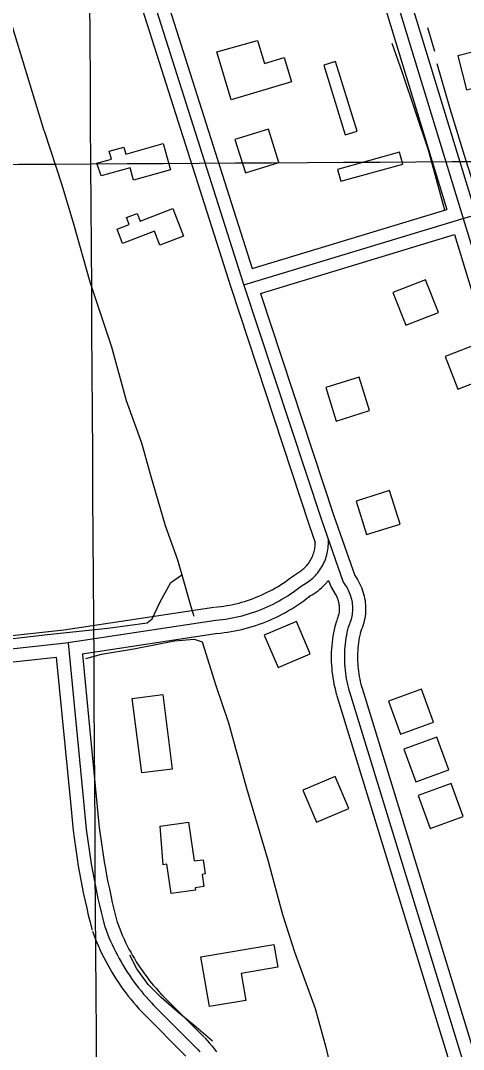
# Model space of a CAD drawing. Extents: x 3477039 to 3515015, y 546746 to 572297.
# Drawn here: x 3507486 to 3507991, y 563373 to 564548 of the extents above; entities that cross this region are included whole.
import ezdxf

# ---------------------------------------------------------------- set-up
doc = ezdxf.new("R2010")
doc.units = 0
for name, color, linetype in [('V-BLDG-OTLN', 7, 'Continuous'), ('V-GRID-MAJR', 7, 'Continuous'), ('V-ROAD-CNTR', 7, 'Continuous'), ('V-TOPO-SHOR', 7, 'Continuous')]:
    doc.layers.add(name, color=color, linetype=linetype)

msp = doc.modelspace()

# ---------------------------------------------------------------- linework, layer by layer
at = {"layer": 'V-BLDG-OTLN'}
for points in [[(3507756.048, 564525.497), (3507763.893, 564499.199), (3507786.6240000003, 564505.98), (3507794.8510000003, 564478.402), (3507725.936, 564457.84), (3507709.673, 564512.349)], [(3507984.489992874, 564507.885957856), (3507994.293973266, 564469.1060354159), (3508033.0738957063, 564478.90901581), (3508023.2709153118, 564517.6889382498)], [(3507845.02227181, 564501.370970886), (3507831.64729856, 564497.2339791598), (3507856.214249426, 564417.813138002), (3507869.5882226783, 564421.9511297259)], [(3507730.2305013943, 564412.3471489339), (3507742.1744775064, 564374.171225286), (3507780.3494011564, 564386.116201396), (3507768.4054250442, 564424.291125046)], [(3507572.668, 564385.4180000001), (3507589.306, 564390.12), (3507586.791, 564399.015), (3507603.588, 564403.762), (3507605.849, 564395.763), (3507648.321, 564407.7660000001), (3507656.754, 564377.925), (3507614.6520000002, 564366.026), (3507610.67, 564380.108), (3507577.833, 564370.826)], [(3507921.906118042, 564384.3992048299), (3507918.1521255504, 564397.8871778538), (3507847.3352671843, 564378.1752172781), (3507851.089259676, 564364.6872442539)], [(3507595.968, 564310.001), (3507609.663, 564315.26), (3507606.595, 564323.2490000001), (3507618.782, 564327.931), (3507622.166, 564319.122), (3507659.628, 564333.508), (3507671.748, 564301.946), (3507644.7, 564291.558), (3507638.48, 564307.752), (3507602.02, 564293.75)], [(3507962.318037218, 564214.9755436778), (3507947.770066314, 564252.237469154), (3507910.5091408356, 564237.68949825), (3507925.05711174, 564200.4285727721)], [(3508021.905918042, 564141.880689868), (3508007.357947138, 564179.1426153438), (3507970.09702166, 564164.59464444), (3507984.6449925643, 564127.3337189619)], [(3507833.8382941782, 564129.047715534), (3507845.7822702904, 564090.8717918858), (3507883.9571939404, 564102.8167679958), (3507872.013217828, 564140.9916916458)], [(3507868.555224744, 563999.4199747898), (3507880.4992008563, 563961.244051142), (3507918.6741245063, 563973.189027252), (3507906.730148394, 564011.363950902)], [(3507816.279329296, 563825.094323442), (3507800.6373605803, 563861.91024981), (3507763.8224342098, 563846.2682810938), (3507779.4634029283, 563809.453354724)], [(3507647.893, 563778.573), (3507658.802, 563693.334), (3507624.038, 563688.881), (3507613.1750000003, 563773.756)], [(3507905.405151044, 563770.77543208), (3507919.115123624, 563733.197507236), (3507956.69204847, 563746.9084798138), (3507942.98207589, 563784.48540466)], [(3507922.96211593, 563716.1635413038), (3507936.67208851, 563678.5856164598), (3507974.2490133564, 563692.2965890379), (3507960.5390407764, 563729.8735138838)], [(3507860.3362411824, 563648.1486773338), (3507844.6942724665, 563684.9646037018), (3507807.879346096, 563669.3226349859), (3507823.520314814, 563632.507708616)], [(3507939.265083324, 563662.971647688), (3507952.9750559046, 563625.3937228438), (3507990.55198075, 563639.104695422), (3507976.84200817, 563676.6816202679)], [(3507644.95, 563628.088), (3507677.386, 563632.678), (3507683.6550000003, 563588.386), (3507693.965, 563589.844), (3507696.273, 563573.532), (3507692.758, 563573.034), (3507694.733, 563559.089), (3507684.9250000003, 563557.701), (3507685.287, 563555.139), (3507657.4450000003, 563551.198), (3507652.7120000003, 563584.632), (3507648.517, 563584.04)], [(3507691.558, 563478.855), (3507774.598, 563493.039), (3507779.071, 563467.025), (3507737.589, 563459.892), (3507742.875, 563429.156), (3507701.329, 563422.012)]]:
    msp.add_lwpolyline(points, close=True, dxfattribs=at)
at = {"layer": 'V-GRID-MAJR'}
for points in [[(3507641.796, 552264.599), (3507603.9, 558323.61), (3507565.9930000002, 564384.554), (3507528.086, 570445.515), (3507528.074, 570447.432)], [(3481202.017, 564229.252), (3486474.821, 564258.778), (3491747.6210000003, 564289.072), (3497020.416, 564320.132), (3502293.207, 564351.96), (3507565.9930000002, 564384.554), (3512838.775, 564417.915)]]:
    msp.add_spline(points, degree=3, dxfattribs=at)
at = {"layer": 'V-ROAD-CNTR'}
for points in [[(3507031.745898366, 567429.9071138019), (3507208.075545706, 566850.9022718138), (3507407.70314645, 566208.836555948), (3507797.6103666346, 564955.02806357), (3508067.1238276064, 564072.167829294), (3508228.55650474, 563545.308883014), (3508482.0259978, 562723.65752632), (3508693.457574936, 562039.9148938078)], [(3506964.2100334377, 566767.3374389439), (3507159.7896422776, 566133.1677072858), (3507348.950263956, 565500.7599721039), (3507575.729810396, 564765.024443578), (3507739.7944822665, 564248.192477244), (3507828.959303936, 563977.839017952), (3507853.7782542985, 563906.68016027)], [(3507396.7321683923, 566193.6015864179), (3507783.275395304, 564950.611072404), (3507971.999017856, 564332.3973088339)], [(3507178.371605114, 566123.3867268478), (3507363.30323525, 565505.1189633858), (3507590.045781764, 564769.5034346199), (3507750.133461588, 564265.1994432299)], [(3507621.034719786, 565573.3478269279), (3507811.945337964, 564959.4450547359), (3508000.7849602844, 564340.85429192)], [(3507341.5732787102, 565473.7690260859), (3507561.413839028, 564760.5454525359), (3507725.52251081, 564243.57448648), (3507814.754332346, 563973.0200275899), (3507821.993317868, 563952.266069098)], [(3507740.333481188, 564246.5574805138), (3507992.8289761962, 564323.0333275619), (3508142.398677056, 564365.1072434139), (3508243.233475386, 564405.0831634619)], [(3507750.133461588, 564265.1994432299), (3507971.999017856, 564332.3973088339)], [(3507759.3924430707, 564236.6575003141), (3507980.7590003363, 564303.7053662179)], [(3507980.7590003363, 564303.7053662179), (3508052.7798562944, 564067.780838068), (3508214.218533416, 563540.90089183), (3508463.087035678, 562734.1655053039)], [(3507759.393443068, 564236.6585003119), (3507843.164275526, 563982.6580083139), (3507867.014227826, 563914.279145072)], [(3507797.4443669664, 563914.5831444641), (3507804.1583535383, 563918.846135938), (3507805.406351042, 563919.7081342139), (3507806.624348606, 563920.619132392), (3507807.8043462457, 563921.5751304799), (3507808.94734396, 563922.5761284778), (3507810.050341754, 563923.6171263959), (3507811.111339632, 563924.7001242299), (3507812.1333375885, 563925.8261219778), (3507813.110335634, 563926.988119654), (3507814.043333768, 563928.1881172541), (3507814.929331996, 563929.4221147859), (3507815.764330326, 563930.6851122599), (3507816.55232875, 563931.9821096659), (3507817.2913272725, 563933.311107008), (3507817.9783258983, 563934.6651043), (3507818.61232463, 563936.0421015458), (3507819.194323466, 563937.4470987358), (3507819.72232241, 563938.871095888), (3507820.194321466, 563940.313093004), (3507820.611320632, 563941.772090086), (3507820.9723199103, 563943.2490871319), (3507821.2773193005, 563944.7350841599), (3507821.523318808, 563946.232081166), (3507821.7143184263, 563947.7410781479), (3507821.846318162, 563949.2520751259), (3507821.993317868, 563952.266069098)], [(3507807.024347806, 563903.1811672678), (3507808.8703441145, 563904.1641653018), (3507810.678340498, 563905.2181631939), (3507812.444336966, 563906.3391609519), (3507814.165333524, 563907.5281585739), (3507815.840330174, 563908.7811560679), (3507817.4663269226, 563910.0981534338), (3507819.0403237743, 563911.4751506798), (3507820.5613207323, 563912.9121478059), (3507822.0253178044, 563914.4061448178), (3507823.4313149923, 563915.9551417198), (3507824.7773122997, 563917.5561385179), (3507826.061309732, 563919.2081352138), (3507827.281307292, 563920.9071318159), (3507828.435304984, 563922.652128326), (3507829.5213028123, 563924.4401247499), (3507830.5383007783, 563926.268121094), (3507831.4852988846, 563928.1341173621), (3507832.3592971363, 563930.0341135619), (3507833.1602955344, 563931.9671096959), (3507833.8872940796, 563933.928105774), (3507834.538292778, 563935.9161017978), (3507835.1132916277, 563937.928097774), (3507835.6102906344, 563939.96009371), (3507836.030289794, 563942.009089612), (3507836.3702891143, 563944.0730854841), (3507836.63228859, 563946.149081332), (3507836.8142882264, 563948.2330771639), (3507836.916288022, 563950.3220729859), (3507836.938287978, 563952.4140688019), (3507836.8802880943, 563954.50506462), (3507836.8412881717, 563955.241063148)], [(3507706.918548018, 563878.1952172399), (3507710.553540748, 563878.549216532), (3507714.02253381, 563878.96021571), (3507717.479526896, 563879.4442147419), (3507720.92752, 563880.0012136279), (3507724.3645131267, 563880.63021237), (3507727.785506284, 563881.3312109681), (3507731.191499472, 563882.1042094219), (3507734.581492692, 563882.9482077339), (3507737.953485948, 563883.8642059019), (3507741.304479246, 563884.8492039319), (3507744.6314725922, 563885.9042018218), (3507747.938465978, 563887.0311995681), (3507751.221459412, 563888.22519718), (3507754.476452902, 563889.4891946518), (3507757.7074464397, 563890.821191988), (3507760.9084400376, 563892.2201891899), (3507764.0774337, 563893.68518626), (3507767.215427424, 563895.2181831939), (3507770.3224212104, 563896.816179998), (3507773.3934150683, 563898.479176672), (3507776.4294089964, 563900.206173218), (3507779.428402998, 563901.9971696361), (3507782.3893970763, 563903.8491659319), (3507785.3103912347, 563905.764162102), (3507788.191385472, 563907.7411581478), (3507791.030379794, 563909.7771540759), (3507797.4443669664, 563914.5831444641)], [(3507814.074333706, 563889.941193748), (3507816.175329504, 563891.06019151), (3507818.4773249, 563892.4021888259), (3507820.730320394, 563893.8321859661), (3507822.9243160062, 563895.3481829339), (3507825.056311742, 563896.9431797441), (3507827.128307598, 563898.621176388), (3507829.133303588, 563900.3741728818), (3507831.0722997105, 563902.2071692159), (3507832.9392959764, 563904.112165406), (3507837.164287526, 563908.767156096)], [(3507837.164287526, 563908.767156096), (3507839.878282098, 563900.98517166)], [(3507853.7782542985, 563906.68016027), (3507854.9732519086, 563905.1331633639), (3507856.1042496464, 563903.538166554), (3507857.1692475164, 563901.8981698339), (3507858.166245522, 563900.216173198), (3507859.0932436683, 563898.4941766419), (3507859.9492419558, 563896.7361801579), (3507860.733240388, 563894.9451837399), (3507861.4422389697, 563893.1231873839), (3507862.0772377, 563891.2731910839), (3507862.635236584, 563889.3991948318), (3507863.1162356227, 563887.504198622), (3507863.519234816, 563885.5912024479), (3507863.844234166, 563883.6632063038), (3507864.089233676, 563881.7232101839), (3507864.255233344, 563879.774214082), (3507864.3412331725, 563877.821217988), (3507864.34723316, 563875.8662218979), (3507864.273233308, 563873.912225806), (3507864.120233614, 563871.963229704), (3507863.8862340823, 563870.021233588), (3507863.574234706, 563868.091237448), (3507863.183235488, 563866.1752412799), (3507862.7132364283, 563864.2772450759), (3507862.16723752, 563862.4002488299), (3507861.5442387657, 563860.546252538), (3507860.846240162, 563858.7202561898), (3507860.074241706, 563856.9242597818), (3507859.576242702, 563855.863261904)], [(3507867.014227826, 563914.279145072), (3507869.916222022, 563909.8101540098), (3507871.2272194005, 563907.5981584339), (3507872.446216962, 563905.3351629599), (3507873.568214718, 563903.029167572), (3507874.5992126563, 563900.6751722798), (3507875.5312107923, 563898.28017707), (3507876.365209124, 563895.8501819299), (3507877.099207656, 563893.3861868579), (3507877.7312063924, 563890.8971918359), (3507878.260205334, 563888.3851968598), (3507878.68720448, 563885.8502019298), (3507879.009203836, 563883.3002070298), (3507879.2272034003, 563880.741212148), (3507879.3402031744, 563878.1742172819), (3507879.3482031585, 563875.60522242), (3507879.251203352, 563873.0412275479), (3507879.0502037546, 563870.478232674), (3507878.74220437, 563867.9262377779), (3507878.3332051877, 563865.3932428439), (3507877.818206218, 563862.8712478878), (3507877.201207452, 563860.3782528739), (3507876.484208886, 563857.9142578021), (3507875.665210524, 563855.477262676), (3507874.748212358, 563853.078267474), (3507873.7572143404, 563850.7742720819), (3507873.1552155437, 563849.4902746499)], [(3507708.3725451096, 563863.266247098), (3507712.16253753, 563863.6352463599), (3507715.9445299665, 563864.0832454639), (3507719.715522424, 563864.611244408), (3507723.474514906, 563865.2182431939), (3507727.220507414, 563865.904241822), (3507730.950499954, 563866.668240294), (3507734.664492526, 563867.5112386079), (3507738.359485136, 563868.431236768), (3507742.034477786, 563869.429234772), (3507745.68747048, 563870.5032326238), (3507749.31746322, 563871.6542303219), (3507752.92245601, 563872.882227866), (3507756.500448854, 563874.1842252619), (3507760.0504417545, 563875.5622225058), (3507763.5714347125, 563877.0142196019), (3507767.0604277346, 563878.539216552), (3507770.516420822, 563880.137213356), (3507773.938413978, 563881.8082100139), (3507777.324407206, 563883.5502065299), (3507780.673400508, 563885.363202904), (3507783.983393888, 563887.2461991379), (3507787.25238735, 563889.1981952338), (3507790.480380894, 563891.2181911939), (3507793.665374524, 563893.3061870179), (3507796.805368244, 563895.46018271), (3507799.900362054, 563897.679178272), (3507802.94735596, 563899.9631737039), (3507805.9453499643, 563902.311169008), (3507807.024347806, 563903.1811672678)], [(3507839.878282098, 563900.98517166), (3507844.4222730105, 563893.986185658), (3507845.105271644, 563892.8341879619), (3507845.7402703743, 563891.6531903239), (3507846.330269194, 563890.443192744), (3507846.86726812, 563889.2151951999), (3507847.353267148, 563887.9661976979), (3507847.7892662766, 563886.696200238), (3507848.1712655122, 563885.412202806), (3507848.501264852, 563884.1112054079), (3507848.778264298, 563882.797208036), (3507849.001263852, 563881.4762106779), (3507849.1692635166, 563880.1462133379), (3507849.283263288, 563878.8072160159), (3507849.3422631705, 563877.468218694), (3507849.3462631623, 563876.1272213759), (3507849.2952632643, 563874.7832240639), (3507849.190263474, 563873.448226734), (3507849.030263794, 563872.1162293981), (3507848.815264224, 563870.7892320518), (3507848.548264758, 563869.4792346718), (3507848.2252654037, 563868.176237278), (3507847.8502661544, 563866.8862398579), (3507847.423267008, 563865.6152424), (3507846.9442679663, 563864.3622449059), (3507846.391269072, 563863.0742474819), (3507845.9972698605, 563862.2362491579)], [(3507709.826542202, 563848.3372769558), (3507713.7715343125, 563848.7212761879), (3507717.866526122, 563849.206275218), (3507721.951517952, 563849.7782740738), (3507726.021509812, 563850.4352727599), (3507730.0765017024, 563851.1782712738), (3507734.115493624, 563852.00526962), (3507738.13748558, 563852.918267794), (3507742.13747758, 563853.9142658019), (3507746.1154696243, 563854.9942636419), (3507750.0704617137, 563856.1572613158), (3507754.003453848, 563857.404258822), (3507757.906446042, 563858.7332561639), (3507761.7794382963, 563860.1432533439), (3507765.624430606, 563861.63525036), (3507769.4354229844, 563863.207247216), (3507773.21241543, 563864.8582439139), (3507776.9554079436, 563866.5892404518), (3507780.661400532, 563868.3982368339), (3507784.326393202, 563870.2842330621), (3507787.953385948, 563872.247229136), (3507791.5373787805, 563874.2862250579), (3507795.0763717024, 563876.3992208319), (3507798.571364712, 563878.587216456), (3507802.0203578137, 563880.8482119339), (3507805.419351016, 563883.1792072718), (3507808.770344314, 563885.5812024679), (3507812.0713377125, 563888.0561975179), (3507815.278331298, 563890.5671924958), (3507816.4393289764, 563891.5041906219)], [(3507072.692816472, 563801.703370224), (3507535.290891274, 563852.2132692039), (3507706.1255496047, 563878.0972174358)], [(3506220.2285214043, 563683.3126070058), (3506555.84985016, 563721.8765298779), (3507061.1858394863, 563785.3584029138), (3507537.228887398, 563837.3362989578), (3507708.3725451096, 563863.266247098)], [(3507845.9972698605, 563862.2362491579), (3507844.173273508, 563856.0492615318), (3507843.3752751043, 563852.448268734), (3507842.664276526, 563848.827275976), (3507842.041277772, 563845.1922832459), (3507841.504278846, 563841.54029055), (3507841.056279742, 563837.878297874), (3507840.696280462, 563834.206305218), (3507840.4242810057, 563830.526312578), (3507840.241281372, 563826.8403199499), (3507840.14728156, 563823.1553273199), (3507840.1412815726, 563819.466334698), (3507840.2242814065, 563815.7743420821), (3507840.396281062, 563812.0903494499), (3507840.6552805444, 563808.4113568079), (3507841.003279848, 563804.737364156), (3507841.4402789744, 563801.0733714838), (3507841.964277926, 563797.4223787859), (3507842.576276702, 563793.784386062), (3507843.275275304, 563790.1603933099), (3507844.061273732, 563786.557400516), (3507844.933271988, 563782.9714076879), (3507845.8842700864, 563779.4374147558), (3507846.5372687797, 563777.19041925)], [(3507556.1958494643, 563825.0393235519), (3507710.619540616, 563848.4352767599)], [(3507859.576242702, 563855.863261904), (3507858.7792442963, 563852.631268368), (3507858.0592457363, 563849.381274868), (3507857.418247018, 563846.1142814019), (3507856.8552481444, 563842.8332879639), (3507856.3712491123, 563839.5392945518), (3507855.96724992, 563836.2353011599), (3507855.6422505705, 563832.922307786), (3507855.39725106, 563829.602314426), (3507855.23225139, 563826.2773210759), (3507855.1472515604, 563822.9503277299), (3507855.1412515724, 563819.621334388), (3507855.216251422, 563816.2923410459), (3507855.371251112, 563812.9673476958), (3507855.605250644, 563809.6463543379), (3507855.919250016, 563806.332360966), (3507856.313249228, 563803.0273675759), (3507856.786248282, 563799.732374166), (3507857.338247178, 563796.4493807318), (3507857.969245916, 563793.1803872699), (3507858.6782444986, 563789.9283937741), (3507859.4652429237, 563786.693400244), (3507860.330241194, 563783.4784066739), (3507860.941239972, 563781.3754108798)], [(3507874.1402135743, 563852.2722690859), (3507873.385215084, 563849.213275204), (3507872.743216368, 563846.3142810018), (3507872.17221751, 563843.4012868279), (3507871.6692185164, 563840.4742926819), (3507871.238219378, 563837.5382985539), (3507870.878220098, 563834.592304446), (3507870.5882206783, 563831.638310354), (3507870.3702211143, 563828.678316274), (3507870.2232214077, 563825.714322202), (3507870.14722156, 563822.74532814), (3507870.141221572, 563819.7763340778), (3507870.2082214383, 563816.81034001), (3507870.346221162, 563813.844345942), (3507870.555220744, 563810.8813518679), (3507870.835220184, 563807.927357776), (3507871.1862194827, 563804.981363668), (3507871.6082186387, 563802.0423695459), (3507872.1002176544, 563799.114375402), (3507872.663216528, 563796.2003812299), (3507873.2952152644, 563793.299387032), (3507873.99721386, 563790.4153927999), (3507874.7762123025, 563787.5193985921), (3507875.345211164, 563785.56040251)], [(3507539.89288207, 563837.6272983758), (3507557.596846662, 563656.8116600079)], [(3507556.2668493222, 563824.3263249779), (3507572.525816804, 563658.273657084)], [(3507076.46880892, 563771.938429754), (3507526.441908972, 563821.069331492)], [(3507526.441908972, 563821.0703314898), (3507542.66787652, 563655.349662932)], [(3507846.600268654, 563776.9774196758), (3508191.7445783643, 562651.5456705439)], [(3507860.941239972, 563781.3754108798), (3508209.702542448, 562644.148685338), (3508297.0313677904, 562361.8192499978)], [(3507875.28221129, 563785.7734020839), (3508220.465520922, 562660.213653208)], [(3507572.546816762, 563658.0416575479), (3507573.1988154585, 563650.1046734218), (3507573.923814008, 563642.249689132), (3507574.7258124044, 563634.4027048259), (3507575.6078106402, 563626.5647205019), (3507576.566808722, 563618.7337361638), (3507577.60280665, 563610.9137518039), (3507578.7178044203, 563603.1057674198), (3507579.9098020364, 563595.30578302), (3507581.1787994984, 563587.5217985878), (3507582.526796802, 563579.749814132), (3507583.951793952, 563571.991829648), (3507585.453790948, 563564.24584514), (3507587.031787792, 563556.517860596), (3507588.686784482, 563548.8048760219), (3507590.4187810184, 563541.1098914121), (3507592.2277774, 563533.4299067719), (3507594.1127736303, 563525.7719220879), (3507596.08276969, 563518.096937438), (3507596.2807692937, 563517.3419389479)], [(3507542.6468765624, 563655.5816624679), (3507543.31287523, 563647.496678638), (3507544.063873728, 563639.3456949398), (3507544.89787206, 563631.2007112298), (3507545.811870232, 563623.0647275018), (3507546.8068682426, 563614.939743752), (3507547.8828660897, 563606.823759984), (3507549.0398637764, 563598.717776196), (3507550.2778613, 563590.6257923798), (3507551.5948586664, 563582.5458085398), (3507552.99285587, 563574.4778246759), (3507554.471852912, 563566.42584078), (3507556.0298497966, 563558.3898568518), (3507557.6678465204, 563550.367872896), (3507559.3868430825, 563542.362888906), (3507561.184839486, 563534.3759048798), (3507563.061835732, 563526.407920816), (3507565.0168318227, 563518.4579367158), (3507567.0448277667, 563510.5609525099), (3507567.2628273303, 563509.7299541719)], [(3507557.596846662, 563656.8116600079), (3507558.255845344, 563648.80067603), (3507558.9938438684, 563640.7976920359), (3507559.811842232, 563632.8017080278), (3507560.709840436, 563624.8147240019), (3507561.686838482, 563616.8367399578), (3507562.74283637, 563608.868755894), (3507563.878834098, 563600.9117718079), (3507565.093831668, 563592.9657876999), (3507566.386829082, 563585.0338035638), (3507567.759826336, 563577.1138194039), (3507569.2118234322, 563569.2088352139), (3507570.741820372, 563561.317850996), (3507572.349817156, 563553.442866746), (3507574.0368137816, 563545.583882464), (3507575.8018102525, 563537.7428981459), (3507577.644806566, 563529.9189137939), (3507579.564802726, 563522.1149294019), (3507581.563798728, 563514.328944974), (3507581.771798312, 563513.53594656)], [(3507595.8547701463, 563518.6999362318), (3507597.3477671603, 563514.629944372), (3507598.864764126, 563510.71095221), (3507600.451760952, 563506.819959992), (3507602.106757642, 563502.9599677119), (3507603.83275419, 563499.128975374), (3507605.626750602, 563495.3289829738), (3507607.48774688, 563491.5599905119), (3507609.415743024, 563487.826997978), (3507611.409739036, 563484.1300053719), (3507613.469734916, 563480.4690126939), (3507615.595730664, 563476.8450199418), (3507617.786726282, 563473.2580271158), (3507620.040721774, 563469.713034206), (3507622.35771714, 563466.2080412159), (3507624.7377123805, 563462.7440481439), (3507627.1777075, 563459.3260549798), (3507629.679702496, 563455.9510617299), (3507632.243697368, 563452.619068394), (3507634.863692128, 563449.3350749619), (3507637.54268677, 563446.0990814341), (3507640.280681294, 563442.9110878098), (3507643.073675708, 563439.7720940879), (3507645.931669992, 563436.6741002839), (3507648.3166652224, 563434.172105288)], [(3507567.688826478, 563508.371956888), (3507569.2738233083, 563504.0479655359), (3507570.9848198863, 563499.63097437), (3507572.773816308, 563495.2419831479), (3507574.64281257, 563490.88599186), (3507576.588808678, 563486.5650005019), (3507578.610804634, 563482.2810090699), (3507580.709800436, 563478.0340175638), (3507582.8837960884, 563473.823025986), (3507585.133791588, 563469.652034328), (3507587.45778694, 563465.5210425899), (3507589.8557821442, 563461.4350507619), (3507592.3247772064, 563457.3920588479), (3507594.8667721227, 563453.3910668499), (3507597.481766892, 563449.438074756), (3507600.163761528, 563445.534082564), (3507602.91775602, 563441.6760902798), (3507605.739750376, 563437.8690978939), (3507608.6277446, 563434.115105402), (3507611.583738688, 563430.4111128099), (3507614.6067326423, 563426.7611201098), (3507617.69272647, 563423.1651273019), (3507620.8437201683, 563419.6261343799), (3507624.0477137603, 563416.1541413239), (3507626.5987086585, 563413.4761466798)], [(3507581.771798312, 563513.53594656), (3507583.3107952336, 563509.338954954), (3507584.924792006, 563505.17096329), (3507586.61278863, 563501.03097157), (3507588.374785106, 563496.922979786), (3507590.210781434, 563492.8469879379), (3507592.1187776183, 563488.804996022), (3507594.098773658, 563484.7970040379), (3507596.1497695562, 563480.825011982), (3507598.271765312, 563476.89101985), (3507600.4637609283, 563472.995027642), (3507602.725756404, 563469.140035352), (3507605.055751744, 563465.3250429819), (3507607.4537469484, 563461.5520505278), (3507609.919742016, 563457.823057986), (3507612.450736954, 563454.1390653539), (3507615.04773176, 563450.5010726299), (3507617.709726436, 563446.9100798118), (3507620.435720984, 563443.3670868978), (3507623.2237154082, 563439.873093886), (3507626.0747097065, 563436.430100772), (3507628.9867038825, 563433.0381075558), (3507631.958697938, 563429.699114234), (3507634.9896918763, 563426.4141208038), (3507637.45768694, 563423.824125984)], [(3507648.0906656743, 563434.4041048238), (3507695.555570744, 563386.7012002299)], [(3507637.45768694, 563423.824125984), (3507684.92259201, 563376.12122139)], [(3507626.824708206, 563413.2441471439), (3507674.2896132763, 563365.5412425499)], [(3507684.92259201, 563376.12122139), (3507687.5345867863, 563373.2712270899), (3507690.0865816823, 563370.3682328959)], [(3507695.980569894, 563386.2562011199), (3507698.69756446, 563383.2912070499), (3507701.454558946, 563380.1552133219), (3507704.145553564, 563376.9632197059), (3507706.7705483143, 563373.7162261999), (3507709.3275432, 563370.4152328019)]]:
    msp.add_lwpolyline(points, dxfattribs=at)
at = {"layer": 'V-TOPO-SHOR'}
msp.add_line((3507958.355, 564512.88), (3507950.264, 564539.862), dxfattribs=at)
for points in [[(3507512.827, 564422.43), (3507454.863, 564611.681), (3507417.214, 564727.318), (3507395.194, 564800.955), (3507371.6890000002, 564890.818), (3507336.634, 565008.977), (3507297.5700000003, 565145.951), (3507257.433, 565266.74), (3507228.86, 565360.082), (3507208.679, 565425.608)], [(3507969.648, 564331.5480000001), (3507951.0810000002, 564400.029), (3507921.469, 564488.4720000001), (3507909.697, 564522.11)], [(3508009.326, 564340.61), (3507993.515, 564389.189), (3507975.702, 564447.309), (3507961.1550000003, 564498.775)], [(3507512.827, 564422.43), (3507532.685, 564360.568), (3507546.04, 564316.149), (3507564.6210000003, 564249.74), (3507589.363, 564175.416), (3507606.327, 564114.404), (3507623.792, 564065.816), (3507633.886, 564028.876), (3507650.877, 563971.591), (3507664.68, 563932.1410000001), (3507669.5500000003, 563915.2980000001), (3507680.042, 563879.009), (3507683.276, 563867.803)], [(3507088.776, 563798.709), (3507143.085, 563804.952), (3507207.347, 563812.779), (3507267.446, 563817.737), (3507341.256, 563828.397), (3507430.792, 563837.287), (3507516.608, 563847.034), (3507585.423, 563854.415), (3507630.202, 563860.309), (3507636.035, 563864.8250000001), (3507644.87, 563884.232), (3507657.041, 563906.514), (3507669.5500000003, 563915.2980000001)], [(3507560.322, 563819.7980000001), (3507578.171, 563824.6410000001), (3507615.08, 563830.593), (3507661.539, 563839.79), (3507683.919, 563841.703), (3507693.012, 563838.737)], [(3507693.012, 563838.737), (3507708.399, 563788.92), (3507723.007, 563746.151), (3507743.6040000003, 563671.442), (3507768.278, 563588.007), (3507784.417, 563527.415), (3507798.197, 563484.651), (3507821.762, 563419.862), (3507834.2770000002, 563374.208), (3507844.7260000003, 563328.982), (3507858.472, 563281.247), (3507868.579, 563246.38)], [(3507704.684, 563382.584), (3507686.156, 563398.458), (3507664.33, 563416.425), (3507646.215, 563432.2930000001), (3507631.41, 563447.311), (3507618.281, 563465.2170000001), (3507610.521, 563480.6)]]:
    msp.add_lwpolyline(points, dxfattribs=at)

doc.saveas('drawing.dxf')
